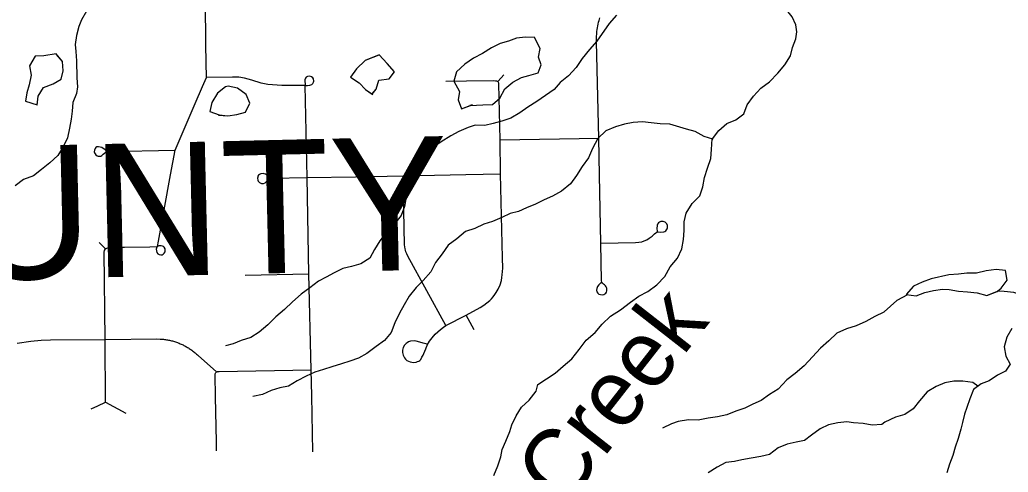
# Model space of a CAD drawing. Extents: x 0 to 34, y 0 to 22.
# Drawn here: x 6.998 to 7.7, y 20.151 to 20.472 of the extents above; entities that cross this region are included whole.
import ezdxf

# ---------------------------------------------------------------- set-up
doc = ezdxf.new("R2010")
doc.units = 0
for name, color, linetype in [('GM_X_County_Text', 7, 'Continuous'), ('GM_X_Minor_Lake', 7, 'Continuous'), ('GM_X_Minor_River', 7, 'Continuous'), ('GM_X_Minor_River_Text', 7, 'Continuous'), ('GM_X_Township_Road', 7, 'Continuous')]:
    doc.layers.add(name, color=color, linetype=linetype)

msp = doc.modelspace()

# ---------------------------------------------------------------- linework, layer by layer
at = {"layer": 'GM_X_Minor_Lake'}
for points in [[(7.36349, 20.45977), (7.35714, 20.46003), (7.3507, 20.45934), (7.34505, 20.45714), (7.33901, 20.45551), (7.33281, 20.45236), (7.32643, 20.44844), (7.32004, 20.44509), (7.31386, 20.44079), (7.30808, 20.43536), (7.30611, 20.42867), (7.31023, 20.42153), (7.30921, 20.41543), (7.3116, 20.4092), (7.3181, 20.41151)], [(7.3636, 20.45977), (7.35714, 20.46003), (7.3507, 20.45934), (7.34505, 20.45714), (7.33901, 20.45551), (7.33281, 20.45236), (7.32643, 20.44844), (7.32004, 20.44509), (7.31386, 20.44079), (7.30808, 20.43536), (7.30611, 20.42867), (7.31023, 20.42153), (7.30921, 20.41543), (7.3116, 20.4092), (7.31782, 20.41141)], [(7.31933, 20.41201), (7.31748, 20.41148), (7.32673, 20.41196), (7.33355, 20.41227), (7.33878, 20.41674), (7.34246, 20.42327), (7.34806, 20.42813), (7.35426, 20.43147), (7.35935, 20.4329), (7.36615, 20.43473), (7.36832, 20.44048), (7.36633, 20.44576), (7.36754, 20.45205), (7.36361, 20.45955)], [(7.3181, 20.41151), (7.32673, 20.41196), (7.33355, 20.41227), (7.33878, 20.41674), (7.34246, 20.42327), (7.34806, 20.42813), (7.35426, 20.43147), (7.35935, 20.4329), (7.36615, 20.43473), (7.36832, 20.44048), (7.36633, 20.44576), (7.36754, 20.45205), (7.36349, 20.45977)], [(7.02351, 20.44809), (7.0149, 20.44681), (7.00864, 20.44651), (7.0046, 20.43978), (7.00567, 20.43296), (7.00428, 20.42628), (7.00268, 20.42055), (7.00184, 20.41464), (7.01012, 20.41201)], [(7.02349, 20.44809), (7.0149, 20.44681), (7.00864, 20.44651), (7.0046, 20.43978), (7.00567, 20.43296), (7.00428, 20.42628), (7.00268, 20.42055), (7.00184, 20.41464), (7.01008, 20.41202)], [(7.01008, 20.41163), (7.01088, 20.41823), (7.01456, 20.42438), (7.02135, 20.42679), (7.02717, 20.43013), (7.02857, 20.43605), (7.02807, 20.44269), (7.0238, 20.44774)], [(7.01012, 20.41201), (7.01088, 20.41823), (7.01456, 20.42438), (7.02135, 20.42679), (7.02717, 20.43013), (7.02857, 20.43605), (7.02807, 20.44269), (7.02351, 20.44809)], [(7.25317, 20.44749), (7.24322, 20.44347), (7.23707, 20.43746), (7.23282, 20.43168), (7.23878, 20.42761), (7.24342, 20.42276), (7.24801, 20.41965)], [(7.25286, 20.44737), (7.24322, 20.44347), (7.23707, 20.43746), (7.23282, 20.43168), (7.23878, 20.42761), (7.24342, 20.42276), (7.24861, 20.41924)], [(7.24801, 20.41965), (7.251, 20.42309), (7.25297, 20.42939), (7.26016, 20.43048), (7.26406, 20.4353), (7.25882, 20.44128), (7.25317, 20.44749)], [(7.24812, 20.41978), (7.251, 20.42309), (7.25297, 20.42939), (7.26016, 20.43048), (7.26406, 20.4353), (7.25882, 20.44128), (7.25321, 20.44745)], [(7.14585, 20.42512), (7.14396, 20.4247), (7.13816, 20.42022), (7.13411, 20.4135), (7.13271, 20.4072), (7.13939, 20.40486)], [(7.13883, 20.40466), (7.14548, 20.40421), (7.15191, 20.40509), (7.15814, 20.40673), (7.16125, 20.41324), (7.15867, 20.41928), (7.15233, 20.42372), (7.14585, 20.42512)], [(7.13939, 20.40486), (7.14548, 20.40421), (7.15191, 20.40509), (7.15814, 20.40673), (7.16125, 20.41324), (7.15867, 20.41928), (7.15233, 20.42372), (7.14585, 20.42512)], [(7.69225, 20.2793), (7.69513, 20.28156), (7.69941, 20.28733), (7.69817, 20.29415), (7.69151, 20.295), (7.6845, 20.29395), (7.67751, 20.29232), (7.67067, 20.29222), (7.6648, 20.29157), (7.65798, 20.29108), (7.64549, 20.28824), (7.63908, 20.28586), (7.63285, 20.28311), (7.6276, 20.2771)], [(7.69253, 20.27952), (7.69513, 20.28156), (7.69941, 20.28733), (7.69817, 20.29415), (7.69151, 20.295), (7.6845, 20.29395), (7.67751, 20.29232), (7.67067, 20.29222), (7.6648, 20.29157), (7.65798, 20.29108), (7.64549, 20.28824), (7.63908, 20.28586), (7.63285, 20.28311), (7.62763, 20.27714)], [(7.6276, 20.2771), (7.63467, 20.2761), (7.6409, 20.27848), (7.64695, 20.2799), (7.65339, 20.28094), (7.65813, 20.28063), (7.66479, 20.27959), (7.67126, 20.27893), (7.6781, 20.27827), (7.68496, 20.27647), (7.69225, 20.2793)], [(7.62762, 20.2771), (7.63467, 20.2761), (7.6409, 20.27848), (7.64695, 20.2799), (7.65339, 20.28094), (7.65813, 20.28063), (7.66479, 20.27959), (7.67126, 20.27893), (7.6781, 20.27827), (7.68496, 20.27647), (7.69257, 20.27943)]]:
    msp.add_lwpolyline(points, dxfattribs=at)
at = {"layer": 'GM_X_Minor_River'}
for points in [[(7.4899, 20.38783), (7.49442, 20.3936), (7.50021, 20.39865), (7.50662, 20.40124), (7.51223, 20.40553), (7.51458, 20.41184), (7.51901, 20.4182), (7.52422, 20.4238), (7.53059, 20.42829), (7.53635, 20.43448), (7.54137, 20.44028), (7.54542, 20.44681), (7.54683, 20.45273), (7.54918, 20.45886), (7.54985, 20.46381), (7.54919, 20.46874), (7.54661, 20.47458), (7.54157, 20.48057), (7.53728, 20.48657), (7.52867, 20.49643)], [(7.05369, 20.48539), (7.05162, 20.48246), (7.04505, 20.47854), (7.04156, 20.47239), (7.03975, 20.46761), (7.03797, 20.4613), (7.03695, 20.45482), (7.03742, 20.44989), (7.03812, 20.44325), (7.03834, 20.4311), (7.03865, 20.42483), (7.03798, 20.42007), (7.03544, 20.41356), (7.03499, 20.40747), (7.03414, 20.40175), (7.03313, 20.39527), (7.03154, 20.38859), (7.02844, 20.38207), (7.02476, 20.37593), (7.01898, 20.37069), (7.01318, 20.36602), (7.00738, 20.36154), (7.00041, 20.35894), (6.99442, 20.35427)], [(7.42174, 20.47568), (7.41654, 20.46988), (7.40767, 20.45717), (7.40265, 20.45119), (7.39746, 20.44482), (7.39302, 20.43846), (7.38763, 20.43247), (7.38165, 20.4278), (7.37737, 20.42297), (7.37119, 20.41867), (7.3652, 20.41438), (7.35883, 20.41027), (7.35302, 20.40617), (7.34664, 20.40244), (7.34023, 20.40023), (7.334, 20.3986), (7.32814, 20.39735), (7.3213, 20.3976), (7.3164, 20.3958), (7.30981, 20.39302), (7.30399, 20.38987), (7.29724, 20.38575), (7.29106, 20.38146), (7.28544, 20.37736), (7.27967, 20.37117), (7.27637, 20.36503), (7.27515, 20.35931), (7.27338, 20.35243), (7.27236, 20.34633), (7.27115, 20.33966), (7.26861, 20.33334), (7.26398, 20.32736), (7.25821, 20.32137), (7.25358, 20.3152), (7.24971, 20.30923), (7.24641, 20.30309), (7.24003, 20.29898), (7.23342, 20.29715), (7.22719, 20.29551), (7.22118, 20.29255), (7.21535, 20.2894), (7.2099, 20.28664), (7.20373, 20.28177), (7.19755, 20.27748), (7.19158, 20.27205), (7.1858, 20.26643), (7.17964, 20.26137), (7.17386, 20.25556), (7.16789, 20.25032), (7.16189, 20.2466), (7.1551, 20.24438), (7.14945, 20.242), (7.14378, 20.24056)], [(7.48971, 20.38783), (7.49017, 20.38764), (7.48407, 20.38942), (7.47755, 20.39291), (7.47144, 20.3947), (7.45961, 20.39828), (7.45278, 20.39834), (7.44631, 20.39917), (7.44023, 20.39982), (7.4336, 20.39931), (7.42736, 20.39825), (7.42094, 20.39642), (7.41417, 20.39344), (7.40857, 20.38802), (7.40472, 20.38091), (7.40181, 20.37421), (7.39737, 20.36823), (7.39331, 20.3617), (7.38906, 20.35573), (7.38271, 20.35067), (7.37632, 20.34713), (7.3703, 20.34455), (7.36428, 20.34139), (7.35788, 20.3388), (7.35205, 20.33603), (7.34619, 20.33479), (7.34017, 20.33182), (7.33358, 20.32904), (7.32736, 20.32702), (7.32097, 20.32405), (7.31455, 20.32203), (7.3082, 20.31678), (7.30221, 20.31211), (7.29796, 20.30595), (7.29315, 20.29978), (7.28985, 20.29326), (7.28427, 20.28708), (7.27943, 20.28204), (7.27442, 20.27606), (7.27094, 20.26972), (7.26763, 20.26377), (7.26434, 20.25706), (7.26162, 20.25017), (7.2568, 20.24438), (7.25099, 20.24028), (7.24426, 20.23521), (7.23844, 20.23187), (7.23221, 20.22986), (7.22637, 20.22785), (7.21957, 20.22582), (7.21354, 20.22381), (7.20731, 20.22198), (7.2013, 20.21902), (7.1949, 20.21586), (7.18871, 20.21194), (7.18247, 20.21088), (7.17644, 20.20886), (7.17023, 20.20609), (7.16343, 20.20463)], [(7.33467, 20.14853), (7.33739, 20.15542), (7.33955, 20.16173), (7.34059, 20.16688), (7.34313, 20.17282), (7.34585, 20.17971), (7.34747, 20.1845), (7.35039, 20.19082), (7.35426, 20.19716), (7.35967, 20.20202), (7.36467, 20.20838), (7.36591, 20.21315), (7.3721, 20.21726), (7.3781, 20.22117), (7.38388, 20.22622), (7.39005, 20.23147), (7.39524, 20.23802), (7.40024, 20.24458), (7.40659, 20.25021), (7.4116, 20.256), (7.41756, 20.26181), (7.4245, 20.26631), (7.43161, 20.27158), (7.43761, 20.27587), (7.44399, 20.27922), (7.45035, 20.28409), (7.45613, 20.2899), (7.45998, 20.29681), (7.46499, 20.30298), (7.46809, 20.30969), (7.4693, 20.31618), (7.46994, 20.32265), (7.46983, 20.32873), (7.47123, 20.33502), (7.47547, 20.34175), (7.48086, 20.34737), (7.48321, 20.35368), (7.48423, 20.36035), (7.48638, 20.36685), (7.48891, 20.37393), (7.48917, 20.38021), (7.48971, 20.38773)], [(7.62847, 20.27696), (7.62105, 20.27286), (7.61186, 20.26485)], [(7.73442, 20.26583), (7.73026, 20.2684), (7.72394, 20.27173), (7.71764, 20.27448), (7.71078, 20.27628), (7.7041, 20.27865), (7.69725, 20.27931), (7.69251, 20.27943)], [(7.6119, 20.26485), (7.61162, 20.26467), (7.60542, 20.26151), (7.59903, 20.25797), (7.59207, 20.2548), (7.58509, 20.25277), (7.57831, 20.2496), (7.57272, 20.24418), (7.56675, 20.23894), (7.56098, 20.23294), (7.55522, 20.22637), (7.54868, 20.22093), (7.54269, 20.21645), (7.53674, 20.20987), (7.53055, 20.20615), (7.52456, 20.20186), (7.51872, 20.19928), (7.5129, 20.19632), (7.50648, 20.1943), (7.50027, 20.19171), (7.49347, 20.19026), (7.48684, 20.18918), (7.47985, 20.18772), (7.47302, 20.18797), (7.46564, 20.18689), (7.46073, 20.18527), (7.45453, 20.18212)], [(7.70259, 20.25297), (7.69908, 20.24684), (7.69729, 20.23997), (7.69834, 20.23333), (7.70146, 20.22767), (7.69831, 20.22268), (7.69247, 20.21975), (7.68665, 20.21586), (7.68098, 20.21368), (7.67554, 20.20961), (7.6728, 20.20292), (7.67061, 20.1968), (7.66917, 20.19203), (7.66774, 20.18612), (7.66648, 20.18135), (7.6645, 20.17485), (7.66231, 20.16874), (7.6607, 20.16263), (7.65851, 20.15652), (7.65652, 20.15041)], [(7.67859, 20.21189), (7.6749, 20.21454), (7.66786, 20.21558), (7.66141, 20.21548), (7.65516, 20.21425), (7.64894, 20.21169), (7.64254, 20.20798), (7.63714, 20.20163), (7.63267, 20.19586), (7.62666, 20.19178), (7.62004, 20.18997), (7.61255, 20.18633)], [(7.61256, 20.18633), (7.61026, 20.18483), (7.60344, 20.18432), (7.59697, 20.18534), (7.59012, 20.18597), (7.58537, 20.18665), (7.57893, 20.18596), (7.57232, 20.1845), (7.56649, 20.18173), (7.56031, 20.17725), (7.55545, 20.17336), (7.5494, 20.1721), (7.54297, 20.17084), (7.53657, 20.16825), (7.53059, 20.16339), (7.52435, 20.16195), (7.51754, 20.16087), (7.51073, 20.1596), (7.50563, 20.15856), (7.49957, 20.15768), (7.49319, 20.15433), (7.48681, 20.15041)]]:
    msp.add_lwpolyline(points, dxfattribs=at)
at = {"layer": 'GM_X_Township_Road'}
for p, q in [((7.33899, 20.38713), (7.40912, 20.3883)), ((7.15776, 20.29092), (7.20307, 20.29191)), ((7.32064, 20.25204), (7.31483, 20.26234))]:
    msp.add_line(p, q, dxfattribs=at)
for points in [[(7.12991, 20.4631), (7.12976, 20.47701), (7.12955, 20.49013)], [(7.41094, 20.28576), (7.40919, 20.2839), (7.40829, 20.28281), (7.40768, 20.28143), (7.40757, 20.28016), (7.40786, 20.27902), (7.40853, 20.27806), (7.40931, 20.27739), (7.41033, 20.27703), (7.41178, 20.27691), (7.41286, 20.27715), (7.41353, 20.27757), (7.41425, 20.27818), (7.41467, 20.2789), (7.41491, 20.27974), (7.41497, 20.28064), (7.41485, 20.28155), (7.41443, 20.28251), (7.41383, 20.28324), (7.41317, 20.28396), (7.41256, 20.2845), (7.41178, 20.28528), (7.4113, 20.28601), (7.41111, 20.28697), (7.41065, 20.31359), (7.40959, 20.36193), (7.40912, 20.3883), (7.40759, 20.45677), (7.40762, 20.46018), (7.40769, 20.46271), (7.40779, 20.46406), (7.40794, 20.4654), (7.40814, 20.46674), (7.40838, 20.46807), (7.40867, 20.46939), (7.409, 20.47071), (7.40938, 20.47201), (7.40999, 20.47376)], [(7.05873, 20.20066), (7.05836, 20.24522), (7.05758, 20.30717), (7.05791, 20.3085), (7.05865, 20.30967), (7.05955, 20.31018), (7.06064, 20.31053), (7.06201, 20.31068), (7.07205, 20.31084), (7.09017, 20.31113), (7.09561, 20.31138), (7.09627, 20.31515), (7.10476, 20.36224), (7.10809, 20.37962), (7.11319, 20.39145), (7.1224, 20.41282), (7.1276, 20.42488), (7.13038, 20.43133), (7.13021, 20.44203), (7.12999, 20.45515), (7.12991, 20.4631)], [(7.20479, 20.22371), (7.20307, 20.29191), (7.20188, 20.36023), (7.20057, 20.42569), (7.18397, 20.42576), (7.17389, 20.42638), (7.16912, 20.42744), (7.16266, 20.42956), (7.15744, 20.43098), (7.15329, 20.4316), (7.14878, 20.43168), (7.13038, 20.43133)], [(7.20057, 20.42569), (7.20228, 20.42576), (7.20378, 20.42594), (7.20519, 20.42647), (7.20603, 20.42716), (7.20652, 20.42797), (7.20665, 20.42881), (7.20646, 20.43043), (7.20593, 20.43118), (7.20496, 20.43185), (7.20386, 20.43232), (7.20224, 20.43217), (7.20129, 20.43171), (7.20063, 20.43097), (7.20024, 20.42981), (7.20057, 20.42569)], [(7.28728, 20.24192), (7.28443, 20.24256), (7.28188, 20.2433), (7.27942, 20.24394), (7.27795, 20.24413), (7.27534, 20.24389), (7.27401, 20.24349), (7.27308, 20.24291), (7.27229, 20.24227), (7.27111, 20.24108), (7.27023, 20.23946), (7.26974, 20.2376), (7.26969, 20.23587), (7.27018, 20.23396), (7.27101, 20.23214), (7.27175, 20.23125), (7.27279, 20.23032), (7.27391, 20.22973), (7.27504, 20.22924), (7.27622, 20.22899), (7.27731, 20.2289), (7.27937, 20.22914), (7.28029, 20.22945), (7.28134, 20.22983), (7.28198, 20.23027), (7.28271, 20.23106), (7.28346, 20.23253), (7.28428, 20.23411), (7.28483, 20.23533), (7.28546, 20.23676), (7.28615, 20.23853), (7.28714, 20.24103), (7.28891, 20.24403), (7.29072, 20.24639), (7.29299, 20.249), (7.29657, 20.25229), (7.29888, 20.25387), (7.30047, 20.255), (7.31483, 20.26234), (7.32493, 20.268), (7.32745, 20.26961), (7.32971, 20.27115), (7.33165, 20.27282), (7.33286, 20.27395), (7.3342, 20.27558), (7.33531, 20.2771), (7.33624, 20.2785), (7.33765, 20.28089), (7.33899, 20.28392), (7.33992, 20.28719), (7.34032, 20.28918), (7.34062, 20.29122), (7.34083, 20.2935), (7.34097, 20.29577), (7.34077, 20.30324), (7.3394, 20.36286), (7.33899, 20.38713), (7.33824, 20.42677), (7.33813, 20.42727), (7.33795, 20.42779), (7.33774, 20.42821), (7.33742, 20.42859), (7.33975, 20.4312), (7.34165, 20.43332)], [(7.30049, 20.42885), (7.31517, 20.42896), (7.33427, 20.4292), (7.33566, 20.42912), (7.33657, 20.42896), (7.33742, 20.42859)], [(7.05948, 20.37887), (7.05806, 20.38018), (7.05694, 20.38099), (7.0559, 20.38163), (7.05493, 20.38195), (7.05365, 20.38219), (7.05244, 20.38211), (7.05172, 20.38155), (7.05124, 20.38099), (7.05092, 20.38034), (7.05068, 20.37962), (7.0506, 20.37866), (7.05068, 20.37793), (7.05116, 20.37705), (7.0518, 20.37633), (7.0526, 20.37577), (7.05333, 20.37552), (7.05397, 20.37544), (7.05533, 20.37552), (7.05593, 20.37592), (7.05654, 20.37641), (7.05702, 20.3769), (7.05789, 20.37772), (7.05895, 20.37842), (7.05975, 20.37874), (7.06096, 20.37885), (7.10809, 20.37962)], [(7.17512, 20.35978), (7.17345, 20.3617), (7.17293, 20.36216), (7.17225, 20.36267), (7.17146, 20.36295), (7.17072, 20.36307), (7.1689, 20.3629), (7.16799, 20.36244), (7.16742, 20.36204), (7.16697, 20.36125), (7.16679, 20.36062), (7.16674, 20.35989), (7.1669, 20.3584), (7.16708, 20.35778), (7.16748, 20.35721), (7.1681, 20.3567), (7.1689, 20.3563), (7.16958, 20.35608), (7.17089, 20.35602), (7.17214, 20.35653), (7.17276, 20.35721), (7.17345, 20.35795), (7.17419, 20.3588), (7.17529, 20.35962), (7.17663, 20.35973), (7.20188, 20.36023), (7.23616, 20.36079), (7.27011, 20.36159), (7.3148, 20.36244), (7.3394, 20.36286)], [(7.30047, 20.255), (7.27355, 20.30443), (7.27277, 20.30603), (7.27215, 20.30754), (7.27179, 20.30857), (7.2715, 20.30967), (7.2713, 20.31114), (7.27121, 20.31241), (7.27011, 20.36159)], [(7.41065, 20.31359), (7.43531, 20.31409), (7.43774, 20.31425), (7.43964, 20.31462), (7.44144, 20.31524), (7.44332, 20.31607), (7.44508, 20.31722), (7.44702, 20.31862), (7.44877, 20.3203), (7.44962, 20.32105), (7.45051, 20.32149), (7.45161, 20.3216), (7.45305, 20.32155), (7.45537, 20.32166), (7.4562, 20.32193), (7.45686, 20.32243), (7.45736, 20.32304), (7.45775, 20.32381), (7.45802, 20.32464), (7.45791, 20.3263), (7.45742, 20.32746), (7.45692, 20.32801), (7.45625, 20.32846), (7.45559, 20.32873), (7.45487, 20.32895), (7.45399, 20.32901), (7.45322, 20.32895), (7.45233, 20.32857), (7.4515, 20.32801), (7.45095, 20.32724), (7.45067, 20.32647), (7.45054, 20.32569), (7.45051, 20.32453), (7.45056, 20.32177)], [(7.05419, 20.31399), (7.05593, 20.31224), (7.05865, 20.30967)], [(7.09561, 20.31138), (7.09517, 20.31079), (7.09481, 20.31011), (7.09461, 20.3093), (7.09505, 20.30694), (7.09583, 20.30597), (7.09684, 20.30546), (7.09797, 20.30528), (7.09882, 20.30534), (7.0997, 20.30578), (7.10042, 20.30651), (7.10093, 20.30751), (7.10109, 20.30858), (7.1009, 20.30967), (7.10033, 20.31069), (7.09976, 20.31125), (7.0991, 20.31156), (7.09816, 20.31182), (7.09642, 20.31169), (7.09561, 20.31138)], [(6.99578, 20.24262), (7.00555, 20.24397), (7.01301, 20.2446), (7.01948, 20.24487), (7.05836, 20.24522), (7.09506, 20.24557), (7.09756, 20.24551), (7.09829, 20.24546), (7.09902, 20.2454), (7.09975, 20.24533), (7.10047, 20.24524), (7.10119, 20.24515), (7.10192, 20.24504), (7.10264, 20.24492), (7.10336, 20.24478), (7.10407, 20.24464), (7.10478, 20.24447), (7.10549, 20.2443), (7.1062, 20.24412), (7.1069, 20.24392), (7.1076, 20.24371), (7.1083, 20.24349), (7.10899, 20.24326), (7.10968, 20.24301), (7.11036, 20.24275), (7.11104, 20.24249), (7.11171, 20.2422), (7.11238, 20.24191), (7.11305, 20.24161), (7.11371, 20.24129), (7.11436, 20.24096), (7.115, 20.24062), (7.11565, 20.24027), (7.11628, 20.23991), (7.11691, 20.23954), (7.11753, 20.23916), (7.11814, 20.23876), (7.11875, 20.23836), (7.11935, 20.23794), (7.11995, 20.23752), (7.12053, 20.23708), (7.12111, 20.23664), (7.12168, 20.23618), (7.12225, 20.23572), (7.1228, 20.23524), (7.12335, 20.23475), (7.12388, 20.23426), (7.12441, 20.23376), (7.13742, 20.22209), (7.13785, 20.22222), (7.13832, 20.22233), (7.13873, 20.22237), (7.13928, 20.2224), (7.20479, 20.22371)], [(7.20596, 20.16542), (7.20518, 20.20506), (7.20479, 20.22371)], [(7.13751, 20.16603), (7.13743, 20.17247), (7.13687, 20.20433), (7.13652, 20.22007), (7.1366, 20.22072), (7.13675, 20.2213), (7.13708, 20.22174), (7.13742, 20.22209)], [(7.04845, 20.19595), (7.05313, 20.19799), (7.05873, 20.20066), (7.07303, 20.1928)]]:
    msp.add_lwpolyline(points, dxfattribs=at)

# ---------------------------------------------------------------- texts
at = {"layer": 'GM_X_County_Text'}
msp.add_text('MEDINA COUNTY', height=0.094697, rotation=1.3443, dxfattribs=at).set_placement((6.24145, 20.27023))
at = {"layer": 'GM_X_Minor_River_Text'}
msp.add_text('Creek', height=0.047376, rotation=51.98786, dxfattribs=at).set_placement((7.38434, 20.12456))

doc.saveas('drawing.dxf')
